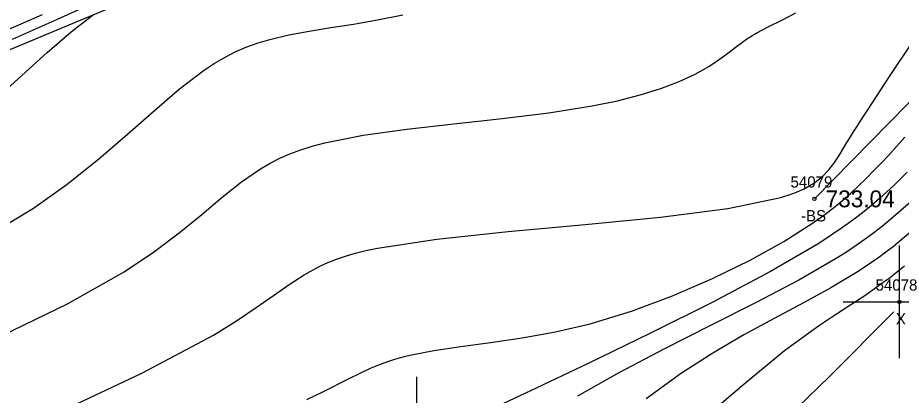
# Model space of a CAD drawing. Extents: x 1378535 to 1380697, y 997729 to 1000024.
# Drawn here: x 1379516.5 to 1379595, y 998816.1 to 998849.6 of the extents above; entities that cross this region are included whole.
import ezdxf

# ---------------------------------------------------------------- set-up
doc = ezdxf.new("R2010")
doc.units = 0
for name, color, linetype in [('RD_DTM_BkLn2', 7, 'Continuous'), ('RD_DTM_BkLn_txCode', 7, 'Continuous'), ('RD_DTM_Major1', 7, 'Continuous'), ('RD_DTM_Minor1', 7, 'Continuous'), ('RD_EX_H2O', 7, 'Continuous'), ('RD_EX_Misc', 7, 'Continuous'), ('RD_EX_Misc_txCode', 7, 'Continuous'), ('RD_EX_TX_Misc_ELEV', 7, 'Continuous'), ('RD_SMD_Locator', 7, 'Continuous')]:
    doc.layers.add(name, color=color, linetype=linetype)

msp = doc.modelspace()

# ---------------------------------------------------------------- linework, layer by layer
at = {"layer": 'RD_DTM_BkLn2'}
msp.add_lwpolyline([(1379679.56, 998932.013), (1379659.421, 998903.53), (1379632.901, 998872.262), (1379612.083, 998858.812), (1379587.234, 998833.516)], dxfattribs=at)
at = {"layer": 'RD_DTM_Major1'}
for points in [[(1379514.516, 998842.371), (1379516.837, 998844.464), (1379519.079, 998846.489), (1379521.211, 998848.331), (1379523.202, 998849.876)], [(1379595.473, 998835.869), (1379594.284, 998834.706), (1379593.06, 998833.587), (1379592.303, 998832.935), (1379591.509, 998832.287), (1379590.66, 998831.633), (1379589.741, 998830.967), (1379588.736, 998830.281), (1379587.627, 998829.567), (1379583.328, 998827.064), (1379578.207, 998824.351), (1379572.675, 998821.582), (1379567.144, 998818.909), (1379562.025, 998816.487), (1379557.731, 998814.468), (1379556.937, 998814.093)]]:
    msp.add_lwpolyline(points, dxfattribs=at)
at = {"layer": 'RD_DTM_Minor1'}
for points in [[(1379516.007, 998847.675), (1379519.999, 998849.468), (1379523.756, 998851.174)], [(1379514.278, 998830.525), (1379517.886, 998832.695), (1379520.875, 998834.813), (1379523.648, 998837.03), (1379526.224, 998839.244), (1379528.62, 998841.356), (1379530.855, 998843.265), (1379532.946, 998844.872), (1379533.932, 998845.527), (1379534.901, 998846.092), (1379535.865, 998846.579), (1379536.839, 998846.997), (1379537.836, 998847.354), (1379538.868, 998847.662), (1379540.558, 998848.06), (1379542.364, 998848.397), (1379544.282, 998848.707), (1379546.311, 998849.026), (1379548.447, 998849.389), (1379550.688, 998849.833)], [(1379515.088, 998821.388), (1379520.889, 998824.207), (1379525.943, 998827.052), (1379528.544, 998828.794), (1379530.811, 998830.503), (1379532.819, 998832.138), (1379534.645, 998833.658), (1379536.362, 998835.022), (1379538.046, 998836.192), (1379538.889, 998836.686), (1379539.756, 998837.128), (1379540.661, 998837.524), (1379541.619, 998837.879), (1379542.644, 998838.199), (1379543.749, 998838.49), (1379547.154, 998839.157), (1379551.046, 998839.704), (1379555.225, 998840.184), (1379559.492, 998840.651), (1379563.647, 998841.158), (1379567.489, 998841.759), (1379569.737, 998842.223), (1379571.772, 998842.743), (1379573.599, 998843.313), (1379575.222, 998843.929), (1379576.646, 998844.583), (1379577.875, 998845.271), (1379578.514, 998845.69), (1379579.105, 998846.114), (1379579.664, 998846.538), (1379580.209, 998846.957), (1379580.759, 998847.366), (1379581.33, 998847.761), (1379581.456, 998847.843), (1379581.584, 998847.925), (1379581.715, 998848.005), (1379581.982, 998848.164), (1379582.119, 998848.243), (1379583.178, 998848.804), (1379584.342, 998849.383), (1379585.592, 998850.021)], [(1379515.638, 998848.554), (1379518.678, 998849.872)], [(1379519.667, 998814.355), (1379527.514, 998818.044), (1379533.856, 998821.417), (1379535.908, 998822.689), (1379537.655, 998823.868), (1379539.182, 998824.947), (1379540.575, 998825.922), (1379541.918, 998826.787), (1379543.298, 998827.536), (1379544.018, 998827.862), (1379544.778, 998828.16), (1379545.59, 998828.436), (1379546.463, 998828.69), (1379547.41, 998828.925), (1379548.44, 998829.146), (1379553.704, 998829.949), (1379560.045, 998830.617), (1379566.866, 998831.234), (1379573.571, 998831.886), (1379579.563, 998832.657), (1379584.243, 998833.633), (1379584.626, 998833.749), (1379584.989, 998833.867), (1379585.333, 998833.989), (1379585.659, 998834.114), (1379585.966, 998834.243), (1379586.257, 998834.377), (1379587.18, 998834.897), (1379587.924, 998835.471), (1379588.534, 998836.098), (1379589.053, 998836.777), (1379589.524, 998837.506), (1379590.123, 998838.503), (1379590.191, 998838.615), (1379590.444, 998839.028), (1379590.712, 998839.459), (1379590.997, 998839.91), (1379591.3, 998840.386), (1379591.624, 998840.89), (1379591.971, 998841.425), (1379593.851, 998844.295), (1379596.124, 998847.69)], [(1379542.156, 998815.706), (1379543.567, 998816.401), (1379545.907, 998817.572), (1379546.9, 998818.056), (1379547.817, 998818.48), (1379548.691, 998818.845), (1379549.115, 998819.006), (1379549.539, 998819.154), (1379549.967, 998819.292), (1379550.401, 998819.42), (1379550.845, 998819.539), (1379551.302, 998819.651), (1379553.437, 998820.062), (1379555.834, 998820.412), (1379558.457, 998820.763), (1379561.272, 998821.175), (1379564.243, 998821.71), (1379567.335, 998822.431), (1379570.99, 998823.54), (1379574.648, 998824.902), (1379578.198, 998826.439), (1379581.527, 998828.078), (1379584.525, 998829.743), (1379587.08, 998831.36), (1379588.05, 998832.046), (1379588.927, 998832.714), (1379589.727, 998833.369), (1379590.467, 998834.017), (1379591.162, 998834.665), (1379591.83, 998835.317), (1379592.493, 998835.988), (1379593.157, 998836.68), (1379593.834, 998837.405), (1379594.538, 998838.173), (1379595.28, 998838.993)], [(1379595.79, 998833.248), (1379594.015, 998831.701), (1379593.276, 998831.098), (1379592.523, 998830.511), (1379591.746, 998829.935), (1379590.936, 998829.365), (1379590.081, 998828.796), (1379589.172, 998828.221), (1379585.849, 998826.311), (1379582.058, 998824.318), (1379577.997, 998822.267), (1379573.866, 998820.181), (1379569.863, 998818.082), (1379566.189, 998815.994)], [(1379597.161, 998831.751), (1379594.861, 998829.782), (1379594.22, 998829.27), (1379593.583, 998828.78), (1379592.946, 998828.309), (1379592.304, 998827.854), (1379591.652, 998827.412), (1379590.985, 998826.979), (1379588.707, 998825.621), (1379586.255, 998824.278), (1379583.666, 998822.899), (1379580.976, 998821.434), (1379578.222, 998819.835), (1379575.442, 998818.05), (1379572.288, 998815.771)], [(1379595.247, 998827.539), (1379594.807, 998827.186), (1379594.376, 998826.847), (1379593.953, 998826.521), (1379593.534, 998826.207), (1379593.12, 998825.904), (1379591.799, 998824.982), (1379590.474, 998824.105), (1379589.117, 998823.22), (1379587.701, 998822.277), (1379586.198, 998821.225), (1379584.579, 998820.014), (1379580.998, 998817.079), (1379576.973, 998813.644)], [(1379594.279, 998823.494), (1379588.567, 998817.743), (1379582.856, 998812.211)]]:
    msp.add_lwpolyline(points, dxfattribs=at)
at = {"layer": 'RD_EX_H2O'}
msp.add_lwpolyline([(1379529.754, 998852.608), (1379460.356, 998823.671), (1379378.602, 998817.169), (1379325.475, 998816.66), (1379268.65, 998814.721), (1379253.294, 998801.218), (1379256.046, 998791.12), (1379273.469, 998772.199), (1379272.084, 998725.527), (1379204.373, 998709.602)], dxfattribs=at)
at = {"layer": 'RD_EX_Misc'}
for p, q in [((1379594.788, 998819.373), (1379594.788, 998829.373)), ((1379589.788, 998824.373), (1379599.788, 998824.373)), ((1379551.92, 998807.728), (1379551.92, 998817.728))]:
    msp.add_line(p, q, dxfattribs=at)
at = {"layer": 'RD_SMD_Locator'}
for centre in [(1379587.234, 998833.516), (1379594.788, 998824.373)]:
    msp.add_circle(centre, 0.15, dxfattribs=at)

# ---------------------------------------------------------------- texts
at = {"layer": 'RD_DTM_BkLn_txCode'}
for s, p in [('54079', (1379585.116, 998834.516)), ('-BS', (1379586.045, 998831.516))]:
    msp.add_text(s, height=1, dxfattribs=at).set_placement(p)
at = {"layer": 'RD_EX_Misc_txCode'}
for s, p in [('54078', (1379592.67, 998825.373)), ('X', (1379594.473, 998822.373))]:
    msp.add_text(s, height=1, dxfattribs=at).set_placement(p)
at = {"layer": 'RD_EX_TX_Misc_ELEV'}
msp.add_text('733.04', height=1.5, dxfattribs=at).set_placement((1379588.234, 998832.766))

doc.saveas('drawing.dxf')
